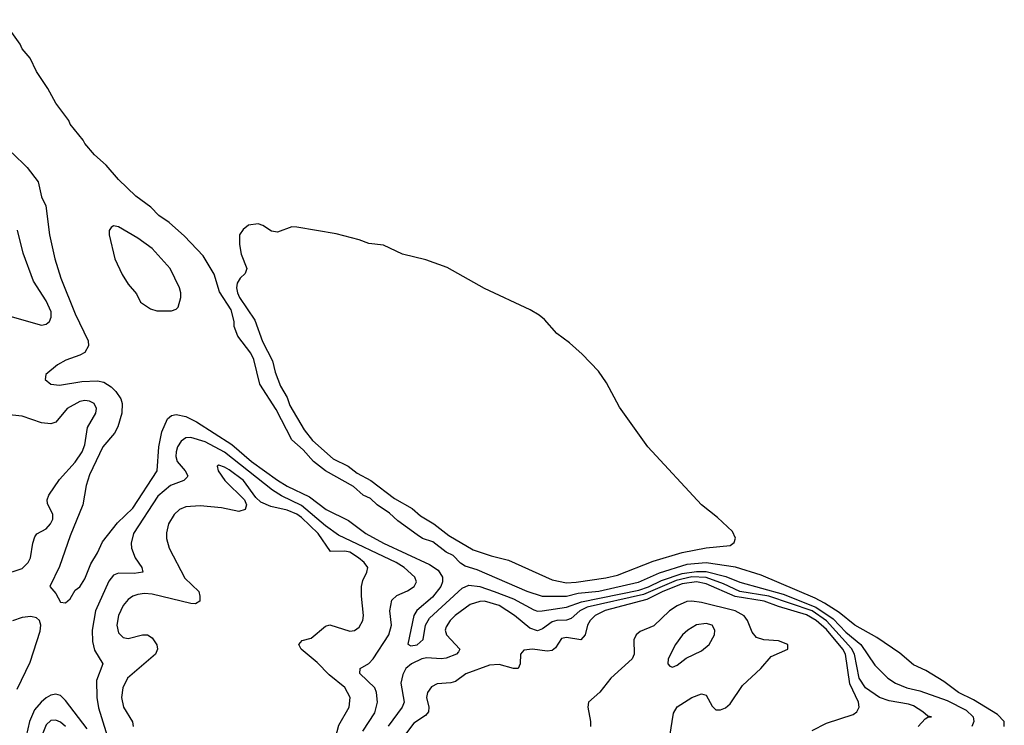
# Model space of a CAD drawing. Header units: inches. Extents: x 1603819 to 1745079, y 385938 to 533966.
# Tile 547 of 561: x 1643440 to 1647528, y 511514 to 514443. Entities that reach past the tile are written whole.
import ezdxf

# ---------------------------------------------------------------- set-up
doc = ezdxf.new("R2010")
doc.units = ezdxf.units.IN
doc.header["$MEASUREMENT"] = 0
doc.layers.add('B6541', color=7, linetype='Continuous')

msp = doc.modelspace()

# ---------------------------------------------------------------- linework, layer by layer
at = {"layer": 'B6541', "color": 5}
for points, elevation in [([(1647527.7, 511510), (1647527.5, 511530), (1647499.7, 511559.7), (1647399.9, 511619.9), (1647337.4, 511650), (1647276, 511696), (1647202.4, 511742.4), (1647150, 511765.9), (1647093.9, 511813.9), (1646998.5, 511878.5), (1646906.9, 511930), (1646842.6, 511982.6), (1646781.7, 512021.7), (1646742.5, 512042.5), (1646517.7, 512137.7), (1646411.1, 512171.1), (1646290, 512188.5), (1646210, 512181.5), (1646094.2, 512145.8), (1646007.8, 512107.8), (1645844.9, 512070), (1645759.1, 512060.9), (1645710, 512049.2), (1645610, 512049.6), (1645547, 512070), (1645339.4, 512159.4), (1645290, 512175.3), (1645270, 512187.2), (1645239.4, 512219.4), (1645210, 512233.3), (1645155.4, 512275.4), (1645113, 512290), (1645090, 512304.6), (1645010, 512363.8), (1644975.6, 512395.6), (1644923.7, 512430), (1644895.9, 512455.9), (1644865.8, 512470), (1644825.5, 512505.5), (1644709.8, 512570), (1644659.3, 512610), (1644617.5, 512657.5), (1644570, 512699.8), (1644504.7, 512824.7), (1644436.8, 512930), (1644412.3, 513032.3), (1644399.2, 513059.2), (1644345.7, 513130), (1644330, 513169), (1644331, 513190), (1644318.6, 513238.6), (1644270, 513313), (1644247, 513387), (1644202.3, 513462.3), (1644124.7, 513544.7), (1644060.7, 513600.7), (1644018, 513630), (1643984.8, 513664.8), (1643922, 513710), (1643850, 513779.2), (1643798.7, 513838.7), (1643750, 513882.7), (1643710, 513928.7), (1643703.4, 513943.4), (1643650, 514009.7), (1643644.5, 514024.5), (1643590, 514097), (1643557.3, 514157.3), (1643510, 514228), (1643483.2, 514283.2), (1643450, 514322), (1643441.8, 514341.8), (1643370, 514443)], 220), ([(1643408.3, 513890), (1643471.8, 513830), (1643517, 513770), (1643530, 513708), (1643549.2, 513670), (1643563.7, 513550), (1643586, 513450), (1643611.2, 513370), (1643670, 513222.4), (1643723.8, 513110), (1643725.6, 513090), (1643710, 513061.7), (1643689.9, 513050.1), (1643632, 513030), (1643597.6, 513010), (1643549.2, 512970), (1643546, 512950), (1643569.2, 512930), (1643605.8, 512925.8), (1643698.2, 512941.8), (1643763.6, 512943.6), (1643790, 512938.5), (1643819.5, 512919.5), (1643839.5, 512899.5), (1643859.9, 512870), (1643865.3, 512850), (1643863.8, 512810), (1643847.1, 512752.9), (1643833.7, 512726.3), (1643785.7, 512670), (1643730, 512554), (1643715.9, 512510), (1643701.8, 512430), (1643650, 512300.5), (1643605.8, 512174.2), (1643565.2, 512090), (1643590, 512061.2), (1643610, 512026), (1643630, 512022.7), (1643650, 512039.5), (1643670, 512076), (1643690, 512089.5), (1643710, 512122.7), (1643736, 512184), (1643763.1, 512230), (1643783.6, 512276.4), (1643845.8, 512354.2), (1643910, 512415.9), (1644011.4, 512570), (1644017.3, 512670), (1644030, 512732.5), (1644053.9, 512786.1), (1644070, 512800.9), (1644090, 512804.6), (1644130, 512795.8), (1644174.4, 512774.4), (1644320.6, 512680.6), (1644402.3, 512610), (1644510, 512532.1), (1644550, 512507.3), (1644643.1, 512463.1), (1644712.9, 512410), (1644804.7, 512364.7), (1644876.8, 512310), (1644950.9, 512270), (1645141.5, 512181.5), (1645177.9, 512157.9), (1645194.8, 512130), (1645195.8, 512110), (1645188.6, 512090), (1645154.3, 512045.7), (1645089, 511991), (1645076.7, 511970), (1645051.2, 511851.2), (1645064, 511844), (1645090, 511849.1), (1645114.6, 511870), (1645124.4, 511930), (1645141.4, 511958.6), (1645276.7, 512083.3), (1645304, 512096), (1645350, 512089.9), (1645410, 512069.9), (1645490, 512039.1), (1645574.2, 511994.2), (1645590, 511988.6), (1645609.1, 511989.1), (1645710, 512004.5), (1645772.5, 512027.5), (1646010, 512075), (1646050, 512088.7), (1646104.7, 512115.3), (1646190, 512145), (1646250, 512152.9), (1646290, 512152.2), (1646372, 512132), (1646430, 512107.9), (1646610, 512058.5), (1646745.4, 512005.4), (1646816.7, 511956.7), (1646870, 511900.7), (1646932.5, 511850), (1646990, 511764), (1647044.7, 511710), (1647075.8, 511690), (1647122.4, 511670), (1647177.6, 511657.6), (1647290, 511616.9), (1647370, 511577.2), (1647398.7, 511550), (1647401.8, 511530), (1647392.5, 511510)], 240), ([(1643330, 513232), (1643530, 513175.2), (1643550, 513178.7), (1643563.6, 513190), (1643571.4, 513208.6), (1643570.6, 513230), (1643550, 513276.4), (1643497.4, 513357.4), (1643454.1, 513474.1), (1643430.3, 513570)], 260), ([(1643370, 512139.6), (1643450, 512165.6), (1643475.8, 512190), (1643484.4, 512210), (1643494.3, 512270), (1643503.2, 512296.8), (1643511.1, 512308.9), (1643550, 512330.2), (1643568.6, 512350), (1643577, 512370), (1643577.3, 512390), (1643555.2, 512435.2), (1643553.7, 512450), (1643561.3, 512470), (1643605.1, 512534.9), (1643670, 512606), (1643699.7, 512650), (1643710, 512678.4), (1643722, 512750), (1643755.8, 512810), (1643759.3, 512830), (1643749.6, 512850), (1643730, 512859.8), (1643710, 512862.6), (1643690, 512858.8), (1643637.8, 512830), (1643590, 512773.3), (1643570, 512765.3), (1643530, 512769.9), (1643450, 512798.1), (1643329.5, 512810)], 260), ([(1644865.2, 511490), (1644914.4, 511565.6), (1644925.8, 511610), (1644921.9, 511650), (1644914.5, 511670), (1644852.8, 511730), (1644854.2, 511750), (1644890, 511771.5), (1644907.9, 511790), (1644973.2, 511890), (1644983.6, 511930), (1644976.4, 511990), (1644985.6, 512034.4), (1645006.2, 512053.8), (1645050, 512072.8), (1645077.1, 512090), (1645087.3, 512110), (1645080.9, 512130), (1645036.7, 512170), (1645002.7, 512190), (1644763.6, 512303.6), (1644710, 512342.7), (1644610, 512427), (1644526.3, 512466.3), (1644489.7, 512489.7), (1644290, 512647.9), (1644210, 512690.7), (1644150, 512709), (1644130, 512707.2), (1644110, 512693.3), (1644095.7, 512670), (1644089.5, 512650), (1644088.4, 512630), (1644093.3, 512610), (1644127.5, 512570), (1644138.5, 512550), (1644135.9, 512544.1), (1644121.1, 512530), (1644065.6, 512510), (1644014.2, 512465.8), (1643912.4, 512310), (1643903.2, 512270), (1643904.2, 512250), (1643919.8, 512210), (1643946.8, 512170), (1643951.7, 512150), (1643916, 512144), (1643850, 512145.4), (1643830, 512137.4), (1643810, 512112.3), (1643754.6, 511990), (1643740.8, 511910), (1643742, 511862), (1643750, 511826.9), (1643785, 511770), (1643759.4, 511700.6), (1643760.3, 511630), (1643767.3, 511587.3), (1643827.7, 511390)], 260), ([(1644744.4, 511435.6), (1644764.4, 511515.6), (1644808.2, 511590), (1644812.2, 511630), (1644790, 511671.4), (1644724.5, 511724.5), (1644675.7, 511775.7), (1644608, 511830), (1644599.5, 511850), (1644613.3, 511866.7), (1644650, 511875.8), (1644710, 511926.2), (1644728.3, 511931.7), (1644810, 511905.8), (1644830, 511908), (1644850, 511922.3), (1644865, 511950), (1644867.2, 511970), (1644858.5, 512050), (1644859, 512090), (1644864.6, 512115.4), (1644881.8, 512150), (1644884.8, 512170), (1644869.8, 512190), (1644846.4, 512210), (1644810, 512232.6), (1644790, 512237.8), (1644730, 512235.2), (1644679, 512310), (1644610, 512376.9), (1644590, 512390.2), (1644550, 512406.7), (1644483.2, 512423.2), (1644440.6, 512440.6), (1644420.2, 512460.2), (1644369, 512530), (1644310, 512574.2), (1644290, 512586.4), (1644266.2, 512593.8), (1644259.3, 512590), (1644264.7, 512570), (1644291.3, 512530), (1644373, 512450), (1644382, 512430), (1644376, 512410), (1644350, 512402.4), (1644277.4, 512417.4), (1644190, 512425.8), (1644130, 512421.6), (1644103.6, 512410), (1644080.9, 512390), (1644058.1, 512350), (1644050, 512314), (1644050.2, 512290), (1644060.2, 512250), (1644125, 512125), (1644183.1, 512070), (1644188.5, 512050), (1644187.7, 512030), (1644170, 512018.7), (1644150, 512019.8), (1643990, 512059.1), (1643958.8, 512061.2), (1643930, 512057), (1643909.6, 512050.4), (1643890, 512037.1), (1643870, 512012.1), (1643850.9, 511970), (1643843.9, 511930), (1643850, 511898.4), (1643870, 511879.3), (1643890, 511874.3), (1643950, 511890.2), (1643970, 511889.3), (1643990, 511877.2), (1644008.8, 511848.8), (1644011.8, 511830), (1644004, 511810), (1643887.8, 511710), (1643868.1, 511670), (1643862.6, 511630), (1643871.7, 511590), (1643908.6, 511528.6), (1643911.5, 511510)], 280), ([(1647170.6, 511510), (1647198.6, 511541.4), (1647210, 511548.9), (1647226, 511550), (1647210, 511551.8), (1647189.8, 511570), (1647150, 511594.8), (1647130, 511602.2), (1647050, 511615.8), (1647010, 511630.3), (1646951.8, 511670), (1646924.9, 511710), (1646905.1, 511810), (1646893.7, 511833.7), (1646790, 511948.1), (1646730, 511989), (1646550, 512050), (1646429.9, 512070), (1646361.7, 512101.7), (1646290, 512127.3), (1646230, 512130.6), (1646165.1, 512114.9), (1646030, 512057.1), (1645795.6, 512004.4), (1645765.9, 511990), (1645730, 511957.9), (1645710, 511950.9), (1645670, 511949.6), (1645650, 511944.1), (1645610, 511914.4), (1645590, 511906.3), (1645558, 511918), (1645494.5, 511970), (1645430, 512012.1), (1645370, 512029.2), (1645350, 512028.7), (1645310, 512016), (1645247.3, 511970), (1645226.7, 511950), (1645210, 511922.9), (1645207, 511910), (1645211.9, 511890), (1645267, 511830), (1645261.1, 511818.9), (1645253.8, 511810), (1645210, 511793.8), (1645190, 511790.3), (1645130, 511794.7), (1645110, 511790.3), (1645066, 511770), (1645043.7, 511750), (1645030, 511726), (1645023, 511690), (1645035.7, 511610), (1645028.4, 511590), (1644970, 511511.4)], 260), ([(1646730, 511492.4), (1646790, 511523.9), (1646900, 511560), (1646915.4, 511570), (1646925.5, 511590), (1646922.6, 511610), (1646886.5, 511686.4), (1646868, 511810), (1646858, 511830), (1646790, 511911.6), (1646747, 511950), (1646706.7, 511973.3), (1646590, 512007.4), (1646530.4, 512030), (1646410, 512049.5), (1646290, 512102.3), (1646249.7, 512109.7), (1646190, 512101.8), (1646110.4, 512070), (1646043.4, 512036.6), (1645870, 511991.3), (1645829.5, 511970.5), (1645808.3, 511950), (1645797.5, 511930), (1645787.5, 511890), (1645770.1, 511869.9), (1645710, 511878.3), (1645690, 511874.6), (1645664.6, 511835.4), (1645650, 511824.5), (1645630, 511822.3), (1645569.6, 511830.4), (1645533.6, 511826.4), (1645519.8, 511810), (1645517.4, 511770), (1645510, 511749.9), (1645490, 511750.5), (1645430, 511766.6), (1645390, 511763.6), (1645291.6, 511728.4), (1645250, 511696.8), (1645230, 511690.5), (1645173.2, 511686.8), (1645150, 511674.6), (1645133.4, 511650), (1645129.6, 511630.4), (1645138.1, 511590), (1645137.5, 511570), (1645124.7, 511555.3), (1645076, 511524), (1645032.8, 511467.2)], 280), ([(1646138.8, 511470), (1646154.9, 511565.1), (1646170, 511590.8), (1646230, 511630.2), (1646270, 511644.6), (1646290, 511639.3), (1646314.2, 511594.2), (1646330, 511578.9), (1646350, 511578.6), (1646370, 511587.5), (1646390, 511603.9), (1646440.8, 511679.2), (1646516.9, 511750), (1646560.4, 511799.6), (1646629.3, 511830), (1646629.4, 511850), (1646590, 511865.7), (1646530, 511869), (1646499.2, 511879.2), (1646480.4, 511900.4), (1646460.9, 511950), (1646448.2, 511968.2), (1646410, 511989.3), (1646270, 512024.5), (1646230, 512030.3), (1646210, 512027.8), (1646170, 512010.7), (1646137.8, 511990), (1646072.3, 511927.7), (1646015.7, 511904.3), (1645998.8, 511890), (1645990.1, 511869.9), (1645991.1, 511810), (1645982.8, 511790), (1645894.7, 511710), (1645848.5, 511651.5), (1645801.8, 511610), (1645798.2, 511590), (1645810.1, 511530.1), (1645809.3, 511510)], 320), ([(1643430, 511663.8), (1643483.2, 511776.8), (1643524.6, 511904.6), (1643527.3, 511930), (1643522.3, 511950), (1643510, 511961.1), (1643486.5, 511966.5), (1643450, 511961.7), (1643410, 511948.1)], 260), ([(1643719.7, 511499.7), (1643630, 511617.7), (1643610, 511637.5), (1643590, 511644.3), (1643570, 511639.7), (1643550, 511628.2), (1643528.8, 511611.2), (1643501.7, 511578.3), (1643480.3, 511530), (1643467.4, 511470)], 260), ([(1643630, 511509.2), (1643610, 511527.1), (1643590, 511535.9), (1643570, 511534), (1643550, 511516.8), (1643519.6, 511440.4)], 280)]:
    msp.add_lwpolyline(points, dxfattribs=dict(at, elevation=elevation))
for points, elevation in [([(1643830, 513588), (1643819.6, 513580.4), (1643811.3, 513568.7), (1643811, 513550), (1643834.8, 513450), (1643865.2, 513385.2), (1643890, 513344.7), (1643925.4, 513305.4), (1643942, 513270), (1643983.6, 513243.6), (1644010, 513234), (1644070, 513234), (1644090, 513242), (1644098, 513250), (1644108.7, 513290), (1644108.7, 513310), (1644104, 513330), (1644065.2, 513410), (1643990, 513492.7), (1643930, 513536), (1643850, 513584)], 240), ([(1644430, 513595.1), (1644390, 513589.6), (1644367.6, 513572.4), (1644352.7, 513550), (1644352.2, 513510), (1644359.5, 513470), (1644383.1, 513410), (1644376.3, 513390), (1644355.5, 513370), (1644343.1, 513350), (1644339.5, 513330), (1644344.4, 513310), (1644352.2, 513290), (1644416, 513196), (1644447.7, 513107.7), (1644490, 513027.7), (1644500.7, 512980.7), (1644522.4, 512922.4), (1644550, 512874.6), (1644562.1, 512842.1), (1644621.1, 512741.1), (1644656, 512696), (1644740.9, 512620.9), (1644803.9, 512590), (1644840.5, 512560.5), (1644897.5, 512530), (1644996.4, 512456.4), (1645070, 512414.3), (1645103.6, 512383.6), (1645159.7, 512350), (1645221.9, 512301.9), (1645322.6, 512242.6), (1645397.4, 512217.4), (1645470, 512200.4), (1645650, 512118), (1645710, 512106.2), (1645750, 512108.5), (1645873.8, 512126.2), (1645922.4, 512137.6), (1646070, 512196.1), (1646190, 512231), (1646290, 512251.3), (1646390, 512260.1), (1646406.6, 512273.4), (1646411.7, 512291.7), (1646398.6, 512318.6), (1646336.7, 512376.7), (1646269.9, 512430), (1646048.4, 512670), (1645930, 512834.4), (1645875.7, 512935.7), (1645843.6, 512983.6), (1645774.9, 513054.9), (1645722.2, 513102.2), (1645670, 513141.1), (1645618.5, 513198.5), (1645596.3, 513216.3), (1645559.2, 513239.2), (1645370, 513327.2), (1645214.3, 513414.3), (1645126.3, 513446.3), (1645029.3, 513470), (1644950, 513507.4), (1644890, 513513.7), (1644849.1, 513529.1), (1644753.6, 513553.6), (1644590, 513582.6), (1644570, 513583.5), (1644510, 513561.6), (1644486, 513566), (1644450, 513589.5)], 220), ([(1646290, 511937.6), (1646250, 511931.7), (1646213.8, 511910), (1646192.3, 511890), (1646162, 511850), (1646132.4, 511790), (1646130.7, 511770), (1646139.8, 511759.8), (1646150, 511755.5), (1646170, 511763.7), (1646206.3, 511793.7), (1646270, 511822.9), (1646301.8, 511850), (1646324.4, 511890), (1646326.6, 511910), (1646315.4, 511930)], 340)]:
    msp.add_lwpolyline(points, close=True, dxfattribs=dict(at, elevation=elevation))

doc.saveas('drawing.dxf')
